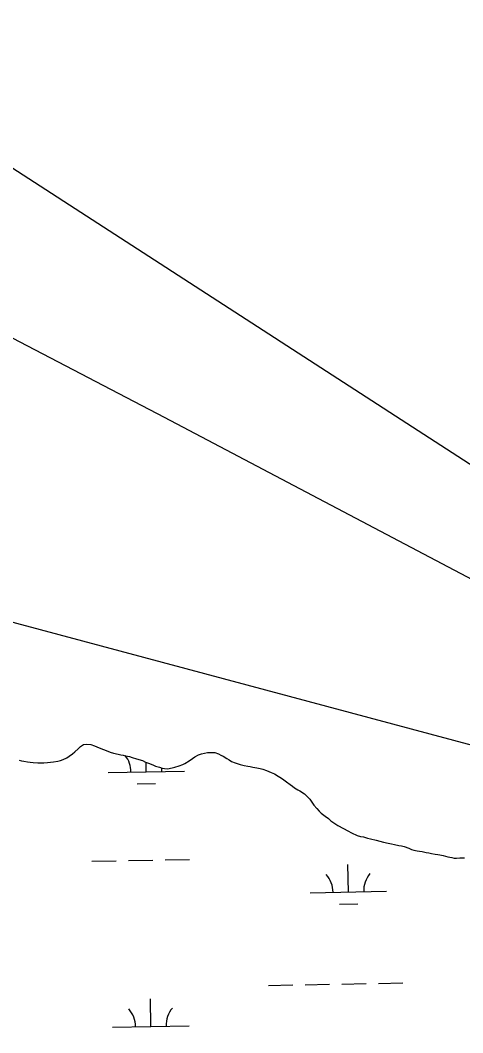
# Model space of a CAD drawing. Extents: x 3925854 to 3964121, y 224593 to 250589.
# Drawn here: x 3951657 to 3952236, y 242755 to 244078 of the extents above; entities that cross this region are included whole.
import ezdxf

# ---------------------------------------------------------------- set-up
doc = ezdxf.new("R2010")
doc.units = 0
for name, color, linetype in [('V-TOPO-SHOR', 7, 'Continuous'), ('V-UTIL-LINE', 7, 'Continuous'), ('V-WETL-SWMP', 7, 'Continuous')]:
    doc.layers.add(name, color=color, linetype=linetype)

msp = doc.modelspace()

# ---------------------------------------------------------------- linework, layer by layer
at = {"layer": 'V-TOPO-SHOR'}
for points in [[(3951655.366, 243111.388), (3951658.36, 243110.788), (3951661.553, 243110.188), (3951666.346, 243109.387), (3951669.94, 243108.986), (3951673.733, 243108.586), (3951679.92, 243107.984), (3951683.713, 243108.183), (3951687.508, 243108.181), (3951692.697, 243108.578), (3951696.49, 243108.777), (3951700.484, 243109.373), (3951705.874, 243110.169), (3951709.468, 243110.966), (3951713.063, 243112.363), (3951717.855, 243114.556), (3951720.849, 243116.553), (3951725.242, 243119.944), (3951728.04, 243122.14), (3951732.433, 243126.328), (3951735.429, 243129.124), (3951739.621, 243131.716), (3951743.615, 243132.314), (3951749.204, 243131.913), (3951753.996, 243130.313), (3951757.189, 243128.915), (3951762.18, 243126.715), (3951765.571, 243125.316), (3951769.165, 243124.118), (3951774.554, 243121.921), (3951778.746, 243120.721), (3951784.734, 243119.322), (3951788.329, 243118.519)], [(3951788.329, 243118.519), (3951791.323, 243118.12), (3951794.516, 243117.321), (3951799.705, 243116.121), (3951803.099, 243115.121), (3951808.888, 243113.321), (3951816.673, 243110.923), (3951820.664, 243108.924), (3951824.457, 243107.525), (3951830.245, 243105.328), (3951833.839, 243103.728), (3951838.828, 243102.131), (3951842.224, 243100.931), (3951845.417, 243100.529), (3951849.609, 243100.329), (3951855.399, 243101.324), (3951859.191, 243102.321), (3951864.782, 243104.115), (3951869.374, 243105.909), (3951872.172, 243107.108), (3951877.763, 243110.497), (3951882.156, 243113.692), (3951885.351, 243115.885), (3951890.143, 243118.279), (3951893.936, 243119.875), (3951901.524, 243121.269), (3951904.718, 243121.667), (3951908.311, 243121.667), (3951911.305, 243121.265), (3951915.896, 243119.666), (3951919.089, 243118.068), (3951922.284, 243116.469), (3951926.874, 243113.671), (3951930.067, 243111.675), (3951933.261, 243109.678), (3951938.052, 243107.878), (3951944.439, 243105.68), (3951949.83, 243104.48), (3951954.419, 243103.679), (3951957.614, 243103.079), (3951961.008, 243102.479), (3951966.396, 243101.279), (3951970.39, 243100.478), (3951973.984, 243099.679), (3951978.973, 243097.879), (3951981.967, 243096.681), (3951984.763, 243095.481), (3951989.153, 243093.683), (3951994.142, 243090.486), (3951998.335, 243087.889), (3952001.726, 243085.892), (3952005.12, 243083.295), (3952009.709, 243079.501), (3952012.703, 243077.303), (3952015.298, 243075.306), (3952019.689, 243072.709), (3952022.483, 243071.311), (3952028.67, 243067.516), (3952032.661, 243063.721), (3952035.655, 243060.524), (3952037.251, 243057.929), (3952040.843, 243052.735), (3952044.634, 243048.342), (3952047.827, 243044.748), (3952050.419, 243042.151), (3952055.41, 243038.356), (3952059.799, 243035.161), (3952063.193, 243032.364), (3952066.787, 243029.568), (3952072.374, 243025.972), (3952079.558, 243022.177), (3952085.147, 243018.978), (3952090.138, 243016.381), (3952097.323, 243013.184), (3952101.914, 243011.785), (3952105.707, 243011.185), (3952111.097, 243009.787), (3952115.089, 243008.785), (3952122.474, 243006.786), (3952127.266, 243005.586), (3952131.856, 243004.386), (3952137.846, 243003.188), (3952142.436, 243001.988), (3952146.43, 243001.187), (3952151.82, 243000.186), (3952155.213, 242999.586), (3952159.004, 242998.586), (3952164.995, 242996.389), (3952168.587, 242994.789), (3952171.581, 242993.988), (3952175.972, 242992.989), (3952179.167, 242992.59), (3952182.56, 242991.989), (3952187.75, 242990.988), (3952191.144, 242990.589), (3952194.537, 242989.587), (3952199.327, 242988.786), (3952202.723, 242988.186), (3952205.715, 242987.586), (3952209.907, 242986.788), (3952212.902, 242985.987)], [(3952212.902, 242985.987), (3952216.096, 242985.387), (3952221.087, 242984.387), (3952224.082, 242983.587), (3952227.274, 242983.584), (3952231.866, 242983.783), (3952237.856, 242983.781)]]:
    msp.add_lwpolyline(points, dxfattribs=at)
at = {"layer": 'V-UTIL-LINE'}
for points in [[(3957974.115, 230534.291), (3955504.908, 237909.423), (3955545.434, 239147.844), (3955545.409, 239149.229), (3955617.45, 241317.764), (3951638.507, 243889.773), (3950262.651, 245733.512), (3950260.125, 245737.596), (3948167.454, 248541.726)], [(3947659.847, 248532.496), (3950829.703, 244264.252), (3951084.365, 243921.222), (3951178.827, 243906.555), (3951845.15, 243559.451), (3953160.259, 242867.131), (3955606.335, 242988.526), (3956603.283, 243068.394), (3958314.557, 243143.679), (3960860.872, 244810.142), (3961767.682, 245361.867)], [(3961768.13, 245337.826), (3958452.623, 243703.895), (3958445.336, 243702.4), (3956064.086, 243251.836), (3953495.261, 242797.264), (3951301.912, 243383.403), (3951151.061, 243242.597), (3951106.541, 243278.566), (3951104.041, 243281.265)]]:
    msp.add_lwpolyline(points, dxfattribs=at)
at = {"layer": 'V-WETL-SWMP'}
for p, q in [((3951821.608, 243096.303), (3951821.384, 243108.66)), ((3951771.617, 243095.394), (3951871.6, 243097.212)), ((3951809.891, 243080.657), (3951833.887, 243081.093)), ((3951750.311, 242979.556), (3951782.306, 242980.137)), ((3951798.303, 242980.428), (3951830.298, 242981.01)), ((3951846.295, 242981.301), (3951878.29, 242981.883)), ((3952085.944, 242939.221), (3952085.289, 242975.215)), ((3952035.952, 242938.312), (3952135.935, 242940.13)), ((3952074.226, 242923.574), (3952098.222, 242924.011)), ((3951981.3, 242817.227), (3952013.295, 242817.809)), ((3952029.292, 242818.1), (3952061.287, 242818.682)), ((3952077.284, 242818.973), (3952109.279, 242819.554)), ((3952125.276, 242819.845), (3952157.271, 242820.427)), ((3951827.656, 242763.683), (3951827.002, 242799.677)), ((3951777.665, 242762.774), (3951877.648, 242764.592))]:
    msp.add_line(p, q, dxfattribs=at)
for points in [[(3951655.366, 243111.388), (3951658.361, 243110.788), (3951661.554, 243110.188), (3951666.345, 243109.387), (3951669.939, 243108.986), (3951673.732, 243108.586), (3951679.92, 243107.984), (3951683.713, 243108.182), (3951687.507, 243108.181), (3951692.697, 243108.578), (3951696.49, 243108.776), (3951700.483, 243109.373), (3951705.874, 243110.169), (3951709.468, 243110.967), (3951713.062, 243112.363), (3951717.854, 243114.557), (3951720.849, 243116.552), (3951725.243, 243119.944), (3951728.039, 243122.139), (3951732.432, 243126.329), (3951735.428, 243129.123), (3951739.622, 243131.716), (3951743.615, 243132.314), (3951749.204, 243131.912), (3951753.995, 243130.313), (3951757.189, 243128.914), (3951762.179, 243126.716), (3951765.572, 243125.317), (3951769.165, 243124.118), (3951774.554, 243121.92), (3951778.746, 243120.72), (3951784.735, 243119.321), (3951788.328, 243118.52), (3951791.322, 243118.12), (3951794.516, 243117.32), (3951799.706, 243116.12), (3951803.099, 243115.121), (3951808.888, 243113.321), (3951816.673, 243110.923), (3951820.665, 243108.925), (3951824.458, 243107.526), (3951830.246, 243105.327), (3951833.839, 243103.729), (3951838.829, 243102.13), (3951842.223, 243100.93), (3951845.417, 243100.53), (3951849.609, 243100.328), (3951855.399, 243101.324), (3951859.192, 243102.321), (3951864.783, 243104.115), (3951869.375, 243105.91), (3951872.171, 243107.107), (3951877.762, 243110.498), (3951882.155, 243113.691), (3951885.35, 243115.885), (3951890.143, 243118.279), (3951893.936, 243119.875), (3951901.523, 243121.269), (3951904.718, 243121.667), (3951908.311, 243121.666), (3951911.305, 243121.265), (3951915.896, 243119.666), (3951919.09, 243118.068), (3951922.284, 243116.469), (3951926.874, 243113.672), (3951930.067, 243111.675), (3951933.261, 243109.677), (3951938.051, 243107.878), (3951944.439, 243105.68), (3951949.829, 243104.48), (3951954.42, 243103.679), (3951957.614, 243103.079), (3951961.008, 243102.479), (3951966.397, 243101.279), (3951970.39, 243100.479), (3951973.983, 243099.679), (3951978.973, 243097.88), (3951981.967, 243096.681), (3951984.762, 243095.482), (3951989.153, 243093.683), (3951994.142, 243090.487), (3951998.334, 243087.89), (3952001.727, 243085.892), (3952005.12, 243083.296), (3952009.71, 243079.501)], [(3952009.71, 243079.501), (3952012.703, 243077.303), (3952015.298, 243075.306), (3952019.689, 243072.709), (3952022.483, 243071.31), (3952028.67, 243067.515), (3952032.661, 243063.72), (3952035.655, 243060.524), (3952037.251, 243057.928), (3952040.842, 243052.736), (3952044.633, 243048.343), (3952047.826, 243044.748), (3952050.42, 243042.152), (3952055.41, 243038.356), (3952059.8, 243035.161), (3952063.193, 243032.364), (3952066.786, 243029.568), (3952072.374, 243025.972), (3952079.559, 243022.176), (3952085.148, 243018.979), (3952090.138, 243016.382), (3952097.323, 243013.185), (3952101.914, 243011.786), (3952105.707, 243011.185), (3952111.097, 243009.786), (3952115.089, 243008.786), (3952122.475, 243006.786), (3952127.266, 243005.587), (3952131.857, 243004.387), (3952137.846, 243003.187), (3952142.437, 243001.987), (3952146.429, 243001.187), (3952151.819, 243000.186), (3952155.213, 242999.586), (3952159.005, 242998.586), (3952164.994, 242996.388), (3952168.586, 242994.789), (3952171.581, 242993.989), (3952175.972, 242992.989), (3952179.166, 242992.589), (3952182.56, 242991.989), (3952187.75, 242990.988), (3952191.144, 242990.588), (3952194.537, 242989.588), (3952199.328, 242988.787), (3952202.722, 242988.187), (3952205.716, 242987.587), (3952209.908, 242986.787), (3952212.902, 242985.987), (3952216.096, 242985.387), (3952221.087, 242984.387), (3952224.081, 242983.587), (3952227.275, 242983.585), (3952231.867, 242983.783), (3952237.856, 242983.781)]]:
    msp.add_lwpolyline(points, dxfattribs=at)
for centre, start, end in [((3951766.366, 243095.774), 0.269879, 37.848386), ((3951876.833, 243097.782), 174.599433, 181.813534), ((3952030.701, 242938.691), 0.269879, 41.813537), ((3952141.169, 242940.7), 140.269876, 181.813534), ((3951772.414, 242763.154), 0.269879, 41.813537), ((3951882.881, 242765.162), 140.269876, 181.813534)]:
    msp.add_arc(centre, 35.246, start, end, dxfattribs=at)

doc.saveas('drawing.dxf')
